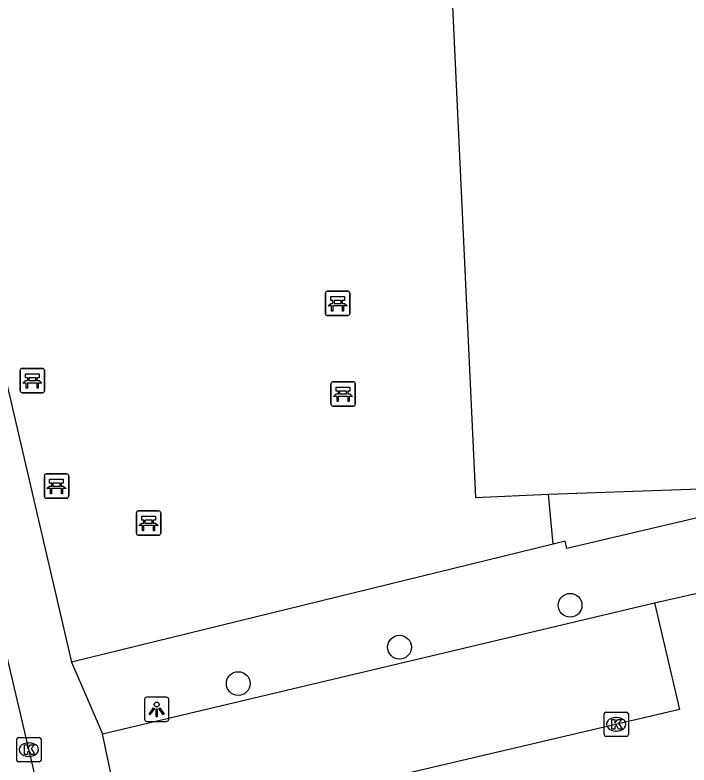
# Model space of a CAD drawing. Extents: x 162990 to 165007, y 383433 to 384336.
# Drawn here: x 164242.26 to 164269.98, y 384081.93 to 384112.79 of the extents above; entities that cross this region are included whole.
import ezdxf

# ---------------------------------------------------------------- set-up
doc = ezdxf.new("R2010")
doc.units = 0
for name, color, linetype in [('IMGEO_Bank', 7, 'Continuous'), ('IMGEO_Boom', 7, 'Continuous'), ('IMGEO_Hek', 7, 'Continuous'), ('IMGEO_Kolk', 7, 'Continuous'), ('IMGEO_Lichtpunt', 7, 'Continuous'), ('IMGEO_Pand', 7, 'Continuous'), ('IMGEO_Rijbaan_lokaal_open', 7, 'Continuous'), ('IMGEO_Voetpad_open', 7, 'Continuous')]:
    doc.layers.add(name, color=color, linetype=linetype)

msp = doc.modelspace()

# ---------------------------------------------------------------- linework, layer by layer
at = {"layer": 'IMGEO_Bank'}
for p, q in [((164255.029, 384100.501), (164255.029, 384101.342)), ((164255.029, 384101.342), (164255.029, 384100.501)), ((164255.104, 384101.426), (164255.945, 384101.426)), ((164255.945, 384101.426), (164255.104, 384101.426)), ((164256.029, 384101.351), (164256.029, 384100.51)), ((164256.029, 384100.51), (164256.029, 384101.351)), ((164255.338, 384100.932), (164255.338, 384101.038)), ((164255.382, 384101.038), (164255.382, 384100.932)), ((164255.67, 384101.044), (164255.388, 384101.044)), ((164255.676, 384100.932), (164255.676, 384101.038)), ((164255.72, 384101.038), (164255.72, 384100.932)), ((164255.726, 384100.824), (164255.333, 384100.824)), ((164255.388, 384100.926), (164255.67, 384100.926)), ((164255.954, 384100.426), (164255.113, 384100.426)), ((164255.113, 384100.426), (164255.954, 384100.426)), ((164242.543, 384098.249), (164243.384, 384098.249)), ((164243.384, 384098.249), (164242.543, 384098.249)), ((164243.468, 384098.174), (164243.468, 384097.333)), ((164243.468, 384097.333), (164243.468, 384098.174)), ((164242.468, 384097.324), (164242.468, 384098.165)), ((164242.468, 384098.165), (164242.468, 384097.324)), ((164243.109, 384097.867), (164242.827, 384097.867)), ((164243.165, 384097.647), (164242.772, 384097.647)), ((164242.777, 384097.755), (164242.777, 384097.861)), ((164242.821, 384097.861), (164242.821, 384097.755)), ((164242.827, 384097.749), (164243.109, 384097.749)), ((164243.115, 384097.755), (164243.115, 384097.861)), ((164243.159, 384097.861), (164243.159, 384097.755)), ((164255.253, 384096.776), (164255.253, 384097.617)), ((164255.253, 384097.617), (164255.253, 384096.776)), ((164255.328, 384097.701), (164256.169, 384097.701)), ((164256.169, 384097.701), (164255.328, 384097.701)), ((164256.253, 384097.626), (164256.253, 384096.785)), ((164256.253, 384096.785), (164256.253, 384097.626)), ((164243.393, 384097.249), (164242.552, 384097.249)), ((164242.552, 384097.249), (164243.393, 384097.249)), ((164255.562, 384097.207), (164255.562, 384097.313)), ((164255.606, 384097.313), (164255.606, 384097.207)), ((164255.894, 384097.319), (164255.612, 384097.319)), ((164255.9, 384097.207), (164255.9, 384097.313)), ((164255.944, 384097.313), (164255.944, 384097.207)), ((164255.95, 384097.099), (164255.557, 384097.099)), ((164255.612, 384097.201), (164255.894, 384097.201)), ((164256.178, 384096.701), (164255.337, 384096.701)), ((164255.337, 384096.701), (164256.178, 384096.701)), ((164243.539, 384093.907), (164244.38, 384093.907)), ((164244.38, 384093.907), (164243.539, 384093.907)), ((164243.464, 384092.982), (164243.464, 384093.823)), ((164243.464, 384093.823), (164243.464, 384092.982)), ((164244.464, 384093.832), (164244.464, 384092.991)), ((164244.464, 384092.991), (164244.464, 384093.832)), ((164244.161, 384093.305), (164243.768, 384093.305)), ((164243.773, 384093.413), (164243.773, 384093.519)), ((164243.817, 384093.519), (164243.817, 384093.413)), ((164244.105, 384093.525), (164243.823, 384093.525)), ((164243.823, 384093.407), (164244.105, 384093.407)), ((164244.111, 384093.413), (164244.111, 384093.519)), ((164244.155, 384093.519), (164244.155, 384093.413)), ((164244.389, 384092.907), (164243.548, 384092.907)), ((164243.548, 384092.907), (164244.389, 384092.907)), ((164247.325, 384092.384), (164248.166, 384092.384)), ((164248.166, 384092.384), (164247.325, 384092.384)), ((164247.25, 384091.459), (164247.25, 384092.3)), ((164247.25, 384092.3), (164247.25, 384091.459)), ((164247.891, 384092.002), (164247.609, 384092.002)), ((164248.25, 384092.309), (164248.25, 384091.468)), ((164248.25, 384091.468), (164248.25, 384092.309)), ((164247.947, 384091.782), (164247.554, 384091.782)), ((164247.559, 384091.89), (164247.559, 384091.996)), ((164247.603, 384091.996), (164247.603, 384091.89)), ((164247.609, 384091.884), (164247.891, 384091.884)), ((164247.897, 384091.89), (164247.897, 384091.996)), ((164247.941, 384091.996), (164247.941, 384091.89)), ((164248.175, 384091.384), (164247.334, 384091.384)), ((164247.334, 384091.384), (164248.175, 384091.384))]:
    msp.add_line(p, q, dxfattribs=at)
for points in [[(164255.332, 384101.044), (164255.246, 384101.044), (164255.246, 384101.205), (164255.809, 384101.205), (164255.809, 384101.044), (164255.726, 384101.044)], [(164255.276, 384100.824), (164255.134, 384100.824), (164255.246, 384100.926), (164255.332, 384100.926)], [(164255.326, 384100.817), (164255.326, 384100.61), (164255.283, 384100.61), (164255.283, 384100.817)], [(164255.726, 384100.926), (164255.809, 384100.926), (164255.921, 384100.824), (164255.782, 384100.824)], [(164255.776, 384100.817), (164255.776, 384100.61), (164255.732, 384100.61), (164255.732, 384100.817)], [(164242.771, 384097.867), (164242.685, 384097.867), (164242.685, 384098.028), (164243.248, 384098.028), (164243.248, 384097.867), (164243.165, 384097.867)], [(164242.715, 384097.647), (164242.573, 384097.647), (164242.685, 384097.749), (164242.771, 384097.749)], [(164242.765, 384097.64), (164242.765, 384097.433), (164242.722, 384097.433), (164242.722, 384097.64)], [(164243.165, 384097.749), (164243.248, 384097.749), (164243.36, 384097.647), (164243.221, 384097.647)], [(164243.215, 384097.64), (164243.215, 384097.433), (164243.171, 384097.433), (164243.171, 384097.64)], [(164255.556, 384097.319), (164255.47, 384097.319), (164255.47, 384097.48), (164256.033, 384097.48), (164256.033, 384097.319), (164255.95, 384097.319)], [(164255.5, 384097.099), (164255.358, 384097.099), (164255.47, 384097.201), (164255.556, 384097.201)], [(164255.55, 384097.092), (164255.55, 384096.885), (164255.507, 384096.885), (164255.507, 384097.092)], [(164255.95, 384097.201), (164256.033, 384097.201), (164256.145, 384097.099), (164256.006, 384097.099)], [(164256, 384097.092), (164256, 384096.885), (164255.956, 384096.885), (164255.956, 384097.092)], [(164243.767, 384093.525), (164243.681, 384093.525), (164243.681, 384093.686), (164244.244, 384093.686), (164244.244, 384093.525), (164244.161, 384093.525)], [(164243.711, 384093.305), (164243.569, 384093.305), (164243.681, 384093.407), (164243.767, 384093.407)], [(164243.761, 384093.298), (164243.761, 384093.091), (164243.718, 384093.091), (164243.718, 384093.298)], [(164244.161, 384093.407), (164244.244, 384093.407), (164244.356, 384093.305), (164244.217, 384093.305)], [(164244.211, 384093.298), (164244.211, 384093.091), (164244.167, 384093.091), (164244.167, 384093.298)], [(164247.553, 384092.002), (164247.467, 384092.002), (164247.467, 384092.163), (164248.03, 384092.163), (164248.03, 384092.002), (164247.947, 384092.002)], [(164247.497, 384091.782), (164247.355, 384091.782), (164247.467, 384091.884), (164247.553, 384091.884)], [(164247.547, 384091.775), (164247.547, 384091.568), (164247.504, 384091.568), (164247.504, 384091.775)], [(164247.947, 384091.884), (164248.03, 384091.884), (164248.142, 384091.782), (164248.003, 384091.782)], [(164247.997, 384091.775), (164247.997, 384091.568), (164247.953, 384091.568), (164247.953, 384091.775)]]:
    msp.add_lwpolyline(points, dxfattribs=at)
for centre, radius, start, end in [((164255.107, 384101.348), 0.0779, 92.4484, 184.2845), ((164255.107, 384101.348), 0.0779, 92.4484, 184.2845), ((164255.951, 384101.348), 0.0779, 2.4484, 94.2845), ((164255.951, 384101.348), 0.0779, 2.4484, 94.2845), ((164255.331, 384101.037), 0.00671, 2.8957, 87.1043), ((164255.388, 384101.037), 0.00671, 92.8957, 177.1043), ((164255.67, 384101.037), 0.00671, 2.8957, 87.1043), ((164255.727, 384101.037), 0.00671, 92.8957, 177.1043), ((164255.276, 384100.817), 0.00671, 2.8957, 87.1043), ((164255.333, 384100.817), 0.00671, 92.8957, 177.1043), ((164255.331, 384100.933), 0.00671, 272.8957, 357.1043), ((164255.388, 384100.933), 0.00671, 182.8957, 267.1043), ((164255.67, 384100.933), 0.00671, 272.8957, 357.1043), ((164255.727, 384100.933), 0.00671, 182.8957, 267.1043), ((164255.725, 384100.817), 0.00671, 2.8957, 87.1043), ((164255.782, 384100.817), 0.00671, 92.8957, 177.1043), ((164255.107, 384100.504), 0.0779, 182.4484, 274.2845), ((164255.107, 384100.504), 0.0779, 182.4484, 274.2845), ((164255.951, 384100.504), 0.0779, 272.4484, 4.2845), ((164255.951, 384100.504), 0.0779, 272.4484, 4.2845), ((164242.546, 384098.171), 0.0779, 92.4484, 184.2845), ((164242.546, 384098.171), 0.0779, 92.4484, 184.2845), ((164243.39, 384098.171), 0.0779, 2.4484, 94.2845), ((164243.39, 384098.171), 0.0779, 2.4484, 94.2845), ((164242.77, 384097.86), 0.00671, 2.8957, 87.1043), ((164242.827, 384097.86), 0.00671, 92.8957, 177.1043), ((164243.109, 384097.86), 0.00671, 2.8957, 87.1043), ((164243.166, 384097.86), 0.00671, 92.8957, 177.1043), ((164242.715, 384097.64), 0.00671, 2.8957, 87.1043), ((164242.772, 384097.64), 0.00671, 92.8957, 177.1043), ((164242.77, 384097.756), 0.00671, 272.8957, 357.1043), ((164242.827, 384097.756), 0.00671, 182.8957, 267.1043), ((164243.109, 384097.756), 0.00671, 272.8957, 357.1043), ((164243.166, 384097.756), 0.00671, 182.8957, 267.1043), ((164243.164, 384097.64), 0.00671, 2.8957, 87.1043), ((164243.221, 384097.64), 0.00671, 92.8957, 177.1043), ((164255.331, 384097.623), 0.0779, 92.4484, 184.2845), ((164255.331, 384097.623), 0.0779, 92.4484, 184.2845), ((164256.175, 384097.623), 0.0779, 2.4484, 94.2845), ((164256.175, 384097.623), 0.0779, 2.4484, 94.2845), ((164242.546, 384097.327), 0.0779, 182.4484, 274.2845), ((164242.546, 384097.327), 0.0779, 182.4484, 274.2845), ((164243.39, 384097.327), 0.0779, 272.4484, 4.2845), ((164243.39, 384097.327), 0.0779, 272.4484, 4.2845), ((164255.555, 384097.312), 0.00671, 2.8957, 87.1043), ((164255.612, 384097.312), 0.00671, 92.8957, 177.1043), ((164255.894, 384097.312), 0.00671, 2.8957, 87.1043), ((164255.951, 384097.312), 0.00671, 92.8957, 177.1043), ((164255.5, 384097.092), 0.00671, 2.8957, 87.1043), ((164255.557, 384097.092), 0.00671, 92.8957, 177.1043), ((164255.555, 384097.208), 0.00671, 272.8957, 357.1043), ((164255.612, 384097.208), 0.00671, 182.8957, 267.1043), ((164255.894, 384097.208), 0.00671, 272.8957, 357.1043), ((164255.951, 384097.208), 0.00671, 182.8957, 267.1043), ((164255.949, 384097.092), 0.00671, 2.8957, 87.1043), ((164256.006, 384097.092), 0.00671, 92.8957, 177.1043), ((164255.331, 384096.779), 0.0779, 182.4484, 274.2845), ((164255.331, 384096.779), 0.0779, 182.4484, 274.2845), ((164256.175, 384096.779), 0.0779, 272.4484, 4.2845), ((164256.175, 384096.779), 0.0779, 272.4484, 4.2845), ((164243.542, 384093.829), 0.0779, 92.4484, 184.2845), ((164243.542, 384093.829), 0.0779, 92.4484, 184.2845), ((164244.386, 384093.829), 0.0779, 2.4484, 94.2845), ((164244.386, 384093.829), 0.0779, 2.4484, 94.2845), ((164243.711, 384093.298), 0.00671, 2.8957, 87.1043), ((164243.768, 384093.298), 0.00671, 92.8957, 177.1043), ((164243.766, 384093.518), 0.00671, 2.8957, 87.1043), ((164243.766, 384093.414), 0.00671, 272.8957, 357.1043), ((164243.823, 384093.518), 0.00671, 92.8957, 177.1043), ((164243.823, 384093.414), 0.00671, 182.8957, 267.1043), ((164244.105, 384093.518), 0.00671, 2.8957, 87.1043), ((164244.105, 384093.414), 0.00671, 272.8957, 357.1043), ((164244.162, 384093.518), 0.00671, 92.8957, 177.1043), ((164244.162, 384093.414), 0.00671, 182.8957, 267.1043), ((164244.16, 384093.298), 0.00671, 2.8957, 87.1043), ((164244.217, 384093.298), 0.00671, 92.8957, 177.1043), ((164243.542, 384092.985), 0.0779, 182.4484, 274.2845), ((164243.542, 384092.985), 0.0779, 182.4484, 274.2845), ((164244.386, 384092.985), 0.0779, 272.4484, 4.2845), ((164244.386, 384092.985), 0.0779, 272.4484, 4.2845), ((164247.328, 384092.306), 0.0779, 92.4484, 184.2845), ((164247.328, 384092.306), 0.0779, 92.4484, 184.2845), ((164248.172, 384092.306), 0.0779, 2.4484, 94.2845), ((164248.172, 384092.306), 0.0779, 2.4484, 94.2845), ((164247.552, 384091.995), 0.00671, 2.8957, 87.1043), ((164247.609, 384091.995), 0.00671, 92.8957, 177.1043), ((164247.891, 384091.995), 0.00671, 2.8957, 87.1043), ((164247.948, 384091.995), 0.00671, 92.8957, 177.1043), ((164247.497, 384091.775), 0.00671, 2.8957, 87.1043), ((164247.554, 384091.775), 0.00671, 92.8957, 177.1043), ((164247.552, 384091.891), 0.00671, 272.8957, 357.1043), ((164247.609, 384091.891), 0.00671, 182.8957, 267.1043), ((164247.891, 384091.891), 0.00671, 272.8957, 357.1043), ((164247.948, 384091.891), 0.00671, 182.8957, 267.1043), ((164247.946, 384091.775), 0.00671, 2.8957, 87.1043), ((164248.003, 384091.775), 0.00671, 92.8957, 177.1043), ((164247.328, 384091.462), 0.0779, 182.4484, 274.2845), ((164247.328, 384091.462), 0.0779, 182.4484, 274.2845), ((164248.172, 384091.462), 0.0779, 272.4484, 4.2845), ((164248.172, 384091.462), 0.0779, 272.4484, 4.2845)]:
    msp.add_arc(centre, radius, start, end, dxfattribs=at)
at = {"layer": 'IMGEO_Boom'}
for centre in [(164265.093, 384088.502), (164258.076, 384086.778), (164251.44, 384085.282)]:
    msp.add_circle(centre, 0.489, dxfattribs=at)
at = {"layer": 'IMGEO_Hek'}
msp.add_lwpolyline([(164264.403, 384091.019), (164264.201, 384093.07)], dxfattribs=at)
at = {"layer": 'IMGEO_Kolk'}
for p, q in [((164266.488, 384083.179), (164266.488, 384084.031)), ((164266.563, 384084.105), (164267.415, 384084.105)), ((164267.489, 384084.031), (164267.489, 384083.179)), ((164266.976, 384083.885), (164267.001, 384083.885)), ((164242.4, 384083.062), (164243.252, 384083.062)), ((164267.415, 384083.105), (164266.563, 384083.105)), ((164266.999, 384083.325), (164266.974, 384083.325)), ((164242.325, 384082.136), (164242.325, 384082.988)), ((164242.813, 384082.842), (164242.838, 384082.842)), ((164243.326, 384082.988), (164243.326, 384082.136)), ((164242.836, 384082.282), (164242.811, 384082.282)), ((164243.252, 384082.062), (164242.4, 384082.062))]:
    msp.add_line(p, q, dxfattribs=at)
for points in [[(164266.488, 384083.179), (164266.488, 384084.031)], [(164266.563, 384084.105), (164267.415, 384084.105)], [(164267.489, 384084.031), (164267.489, 384083.179)], [(164266.809, 384083.805), (164266.932, 384083.805), (164266.932, 384083.654), (164267.062, 384083.805), (164267.226, 384083.805), (164267.08, 384083.654), (164267.233, 384083.405), (164267.081, 384083.405), (164266.996, 384083.569), (164266.932, 384083.502), (164266.932, 384083.405), (164266.809, 384083.405), (164266.809, 384083.805)], [(164242.4, 384083.062), (164243.252, 384083.062)], [(164267.415, 384083.105), (164266.563, 384083.105)], [(164242.325, 384082.136), (164242.325, 384082.988)], [(164242.646, 384082.762), (164242.769, 384082.762), (164242.769, 384082.611), (164242.899, 384082.762), (164243.063, 384082.762), (164242.917, 384082.611), (164243.07, 384082.362), (164242.918, 384082.362), (164242.833, 384082.526), (164242.769, 384082.459), (164242.769, 384082.362), (164242.646, 384082.362), (164242.646, 384082.762)], [(164243.326, 384082.988), (164243.326, 384082.136)], [(164243.252, 384082.062), (164242.4, 384082.062)]]:
    msp.add_lwpolyline(points, dxfattribs=at)
for centre, start, end in [((164266.565, 384084.029), 91.552, 178.448), ((164266.565, 384084.029), 91.552, 178.448), ((164267.413, 384084.029), 1.552, 88.448), ((164267.413, 384084.029), 1.552, 88.448), ((164242.402, 384082.986), 91.552, 178.448), ((164242.402, 384082.986), 91.552, 178.448), ((164243.25, 384082.986), 1.552, 88.448), ((164243.25, 384082.986), 1.552, 88.448), ((164266.565, 384083.181), 181.552, 268.448), ((164266.565, 384083.181), 181.552, 268.448), ((164267.413, 384083.181), 271.552, 358.448), ((164267.413, 384083.181), 271.552, 358.448), ((164242.402, 384082.138), 181.552, 268.448), ((164242.402, 384082.138), 181.552, 268.448), ((164243.25, 384082.138), 271.552, 358.448), ((164243.25, 384082.138), 271.552, 358.448)]:
    msp.add_arc(centre, 0.0765, start, end, dxfattribs=at)
for centre, major_axis, ratio, start_param, end_param in [((164266.975, 384083.605), (-0.387, 0.002), 0.722429, 4.712389, 7.853982), ((164267, 384083.605), (-0.39, 0.002), 0.717154, 1.570796, 4.712389), ((164242.812, 384082.562), (-0.387, 0.002), 0.722429, 4.712389, 7.853982), ((164242.837, 384082.562), (-0.39, 0.002), 0.717154, 1.570796, 4.712389)]:
    msp.add_ellipse(centre, major_axis=major_axis, ratio=ratio, start_param=start_param, end_param=end_param, dxfattribs=at)
at = {"layer": 'IMGEO_Lichtpunt'}
for p, q in [((164247.584, 384084.624), (164247.584, 384083.817)), ((164247.584, 384084.624), (164247.584, 384083.817)), ((164248.486, 384084.719), (164247.678, 384084.719)), ((164248.486, 384084.719), (164247.678, 384084.719)), ((164248.58, 384083.817), (164248.58, 384084.624)), ((164248.58, 384083.817), (164248.58, 384084.624)), ((164247.678, 384083.723), (164248.486, 384083.723)), ((164247.678, 384083.723), (164248.486, 384083.723))]:
    msp.add_line(p, q, dxfattribs=at)
for points in [[(164247.958, 384084.288), (164247.997, 384084.26), (164247.809, 384083.998), (164247.771, 384084.025), (164247.958, 384084.288)], [(164248.17, 384084.26), (164248.208, 384084.287), (164248.395, 384084.025), (164248.356, 384083.997), (164248.17, 384084.26)], [(164248.06, 384084.24), (164248.107, 384084.24), (164248.107, 384083.918), (164248.06, 384083.918), (164248.06, 384084.24)]]:
    msp.add_lwpolyline(points, dxfattribs=at)
msp.add_circle((164248.083, 384084.422), 0.0994, dxfattribs=at)
for centre, start, end in [((164247.678, 384084.624), 90, 180), ((164247.678, 384084.624), 90, 180), ((164248.486, 384084.624), 0, 90), ((164248.486, 384084.624), 0, 90), ((164247.678, 384083.817), 180, 270), ((164247.678, 384083.817), 180, 270), ((164248.486, 384083.817), 270, 0), ((164248.486, 384083.817), 270, 360)]:
    msp.add_arc(centre, 0.0946, start, end, dxfattribs=at)
at = {"layer": 'IMGEO_Pand'}
for points in [[(164283.675, 384123.621), (164265.806, 384123.772), (164265.886, 384122.095), (164258.612, 384121.783), (164258.701, 384120.089), (164259.932, 384120.17), (164261.204, 384092.933), (164264.201, 384093.07)], [(164264.201, 384093.07), (164270.819, 384093.313), (164270.667, 384096.319), (164272.136, 384096.285), (164272.559, 384114.277), (164274.449, 384114.26), (164277.843, 384114.231), (164279.105, 384108.151), (164279.682, 384108.271), (164283.403, 384109.043)]]:
    msp.add_lwpolyline(points, dxfattribs=at)
at = {"layer": 'IMGEO_Rijbaan_lokaal_open'}
for points in [[(164243.675, 384078.963), (164235.037, 384115.701)], [(164268.562, 384088.597), (164274.926, 384090.048)], [(164268.562, 384088.597), (164269.599, 384084.216), (164246.798, 384078.861)]]:
    msp.add_lwpolyline(points, dxfattribs=at)
at = {"layer": 'IMGEO_Voetpad_open'}
for points in [[(164237.578, 384116.269), (164244.582, 384086.161)], [(164282.487, 384094.352), (164282.1, 384094.262), (164281.97, 384094.838), (164280.844, 384094.573), (164264.963, 384090.838), (164264.889, 384091.138), (164264.403, 384091.019)], [(164264.403, 384091.019), (164264.201, 384093.07)], [(164264.403, 384091.019), (164244.582, 384086.161)], [(164245.85, 384083.21), (164268.562, 384088.597)], [(164244.582, 384086.161), (164245.85, 384083.21)], [(164246.598, 384079.712), (164245.85, 384083.21)]]:
    msp.add_lwpolyline(points, dxfattribs=at)

doc.saveas('drawing.dxf')
